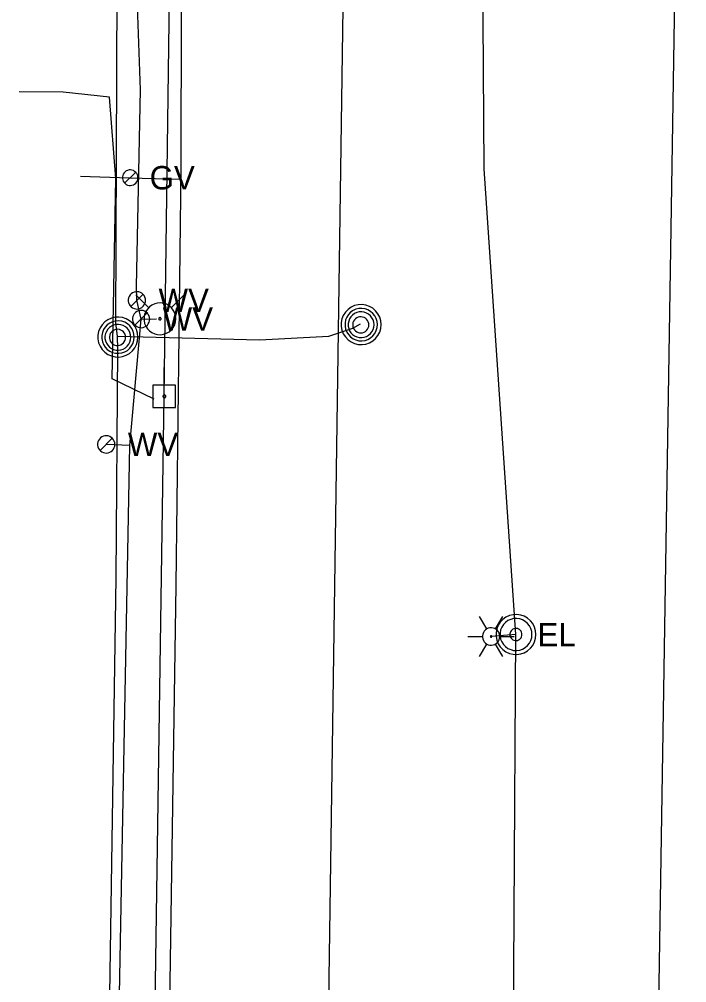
# Model space of a CAD drawing. Extents: x 596028 to 606371, y 330010 to 403088.
# Drawn here: x 601965.7 to 602075.7, y 359850.8 to 360009.5 of the extents above; entities that cross this region are included whole.
import ezdxf

# ---------------------------------------------------------------- set-up
doc = ezdxf.new("R2010")
doc.units = 0
for name, color, linetype in [('E_LTG', 7, 'Continuous'), ('E_LTG_CID', 7, 'Continuous'), ('E_UTL_E', 7, 'Continuous'), ('E_UTL_E_UG', 7, 'Continuous'), ('E_UTL_EPowerPole', 7, 'Continuous'), ('E_UTL_FO_UG', 7, 'Continuous'), ('E_UTL_G', 7, 'Continuous'), ('E_UTL_G_UG', 7, 'Continuous'), ('E_UTL_MH', 7, 'Continuous'), ('E_UTL_Overhead', 7, 'Continuous'), ('E_UTL_SAN_UG', 7, 'Continuous'), ('E_UTL_W', 7, 'Continuous'), ('E_UTL_W_UG', 7, 'Continuous'), ('E_UTL_WHydrant', 7, 'Continuous')]:
    doc.layers.add(name, color=color, linetype=linetype)

msp = doc.modelspace()

# ---------------------------------------------------------------- linework, layer by layer
at = {"layer": 'E_LTG'}
for points in [[(602042.78, 359909.07), (602041.59, 359911.13)], [(602044.21, 359909.07), (602045.4, 359911.13)], [(602044.92, 359907.83), (602044.9, 359908.1), (602044.82, 359908.36), (602044.7, 359908.6), (602044.53, 359908.81), (602044.32, 359908.99), (602044.09, 359909.13), (602043.83, 359909.22), (602043.56, 359909.26), (602043.29, 359909.24), (602043.03, 359909.18), (602042.78, 359909.07), (602042.56, 359908.91), (602042.37, 359908.71), (602042.22, 359908.48), (602042.12, 359908.23), (602042.07, 359907.96), (602042.07, 359907.69), (602042.12, 359907.43), (602042.22, 359907.17), (602042.37, 359906.94), (602042.56, 359906.75), (602042.78, 359906.59), (602043.03, 359906.48), (602043.29, 359906.41), (602043.56, 359906.4), (602043.83, 359906.44), (602044.09, 359906.53), (602044.32, 359906.66), (602044.53, 359906.84), (602044.7, 359907.06), (602044.82, 359907.3), (602044.9, 359907.56), (602044.92, 359907.83)], [(602044.92, 359907.83), (602044.9, 359908.1), (602044.82, 359908.36), (602044.7, 359908.6), (602044.53, 359908.81), (602044.32, 359908.99), (602044.09, 359909.13), (602043.83, 359909.22), (602043.56, 359909.26), (602043.29, 359909.24), (602043.03, 359909.18), (602042.78, 359909.07), (602042.56, 359908.91), (602042.37, 359908.71), (602042.22, 359908.48), (602042.12, 359908.23), (602042.07, 359907.96), (602042.07, 359907.69), (602042.12, 359907.43), (602042.22, 359907.17), (602042.37, 359906.94), (602042.56, 359906.75), (602042.78, 359906.59), (602043.03, 359906.48), (602043.29, 359906.41), (602043.56, 359906.4), (602043.83, 359906.44), (602044.09, 359906.53), (602044.32, 359906.66), (602044.53, 359906.84), (602044.7, 359907.06), (602044.82, 359907.3), (602044.9, 359907.56), (602044.92, 359907.83)], [(602044.92, 359907.83), (602044.9, 359908.1), (602044.82, 359908.36), (602044.7, 359908.6), (602044.53, 359908.81), (602044.32, 359908.99), (602044.09, 359909.13), (602043.83, 359909.22), (602043.56, 359909.26), (602043.29, 359909.24), (602043.03, 359909.18), (602042.78, 359909.07), (602042.56, 359908.91), (602042.37, 359908.71), (602042.22, 359908.48), (602042.12, 359908.23), (602042.07, 359907.96), (602042.07, 359907.69), (602042.12, 359907.43), (602042.22, 359907.17), (602042.37, 359906.94), (602042.56, 359906.75), (602042.78, 359906.59), (602043.03, 359906.48), (602043.29, 359906.41), (602043.56, 359906.4), (602043.83, 359906.44), (602044.09, 359906.53), (602044.32, 359906.66), (602044.53, 359906.84), (602044.7, 359907.06), (602044.82, 359907.3), (602044.9, 359907.56), (602044.92, 359907.83)], [(602039.68, 359907.83), (602042.06, 359907.83)], [(602043.61, 359907.83), (602043.61, 359907.85), (602043.6, 359907.87), (602043.59, 359907.89), (602043.58, 359907.91), (602043.56, 359907.93), (602043.54, 359907.94), (602043.52, 359907.94), (602043.5, 359907.95), (602043.48, 359907.95), (602043.45, 359907.94), (602043.43, 359907.93), (602043.42, 359907.92), (602043.4, 359907.9), (602043.39, 359907.88), (602043.38, 359907.86), (602043.38, 359907.84), (602043.38, 359907.82), (602043.38, 359907.79), (602043.39, 359907.77), (602043.4, 359907.75), (602043.42, 359907.74), (602043.43, 359907.73), (602043.45, 359907.72), (602043.48, 359907.71), (602043.5, 359907.71), (602043.52, 359907.71), (602043.54, 359907.72), (602043.56, 359907.73), (602043.58, 359907.75), (602043.59, 359907.76), (602043.6, 359907.78), (602043.61, 359907.81), (602043.61, 359907.83)], [(602044.92, 359907.83), (602047.3, 359907.83)], [(602041.59, 359904.53), (602042.78, 359906.59)], [(602045.4, 359904.53), (602044.21, 359906.59)]]:
    msp.add_lwpolyline(points, dxfattribs=at)
at = {"layer": 'E_LTG_CID'}
msp.add_lwpolyline([(602043.69, 359086.99), (602042.08, 359198.08), (602043.03, 359218.8), (602043.8, 359252.58), (602046.66, 359354.8), (602046.79, 359386.71), (602046.88, 359405.12), (602038.97, 359566.99), (602038.48, 359570.03), (602037.12, 359648.56), (602041.37, 359697.34), (602046.93, 359747.34), (602047.07, 359768.54), (602046.73, 359770.11), (602047.59, 359908.15), (602042.37, 359984.86), (602041.75, 360075.24)], dxfattribs=at)
at = {"layer": 'E_UTL_E'}
for points in [[(602050.89, 359908.15), (602050.83, 359908.78), (602050.65, 359909.38), (602050.36, 359909.94), (602049.98, 359910.43), (602049.5, 359910.84), (602048.96, 359911.16), (602048.37, 359911.36), (602047.75, 359911.45), (602047.12, 359911.42), (602046.51, 359911.27), (602045.94, 359911.01), (602045.43, 359910.65), (602044.99, 359910.19), (602044.66, 359909.67), (602044.42, 359909.08), (602044.3, 359908.47), (602044.3, 359907.84), (602044.42, 359907.22), (602044.66, 359906.64), (602044.99, 359906.11), (602045.43, 359905.66), (602045.94, 359905.3), (602046.51, 359905.03), (602047.12, 359904.89), (602047.75, 359904.86), (602048.37, 359904.95), (602048.96, 359905.15), (602049.5, 359905.47), (602049.98, 359905.88), (602050.36, 359906.37), (602050.65, 359906.93), (602050.83, 359907.53), (602050.89, 359908.15)], [(602050.89, 359908.15), (602050.83, 359908.78), (602050.65, 359909.38), (602050.36, 359909.94), (602049.98, 359910.43), (602049.5, 359910.84), (602048.96, 359911.16), (602048.37, 359911.36), (602047.75, 359911.45), (602047.12, 359911.42), (602046.51, 359911.27), (602045.94, 359911.01), (602045.43, 359910.65), (602044.99, 359910.19), (602044.66, 359909.67), (602044.42, 359909.08), (602044.3, 359908.47), (602044.3, 359907.84), (602044.42, 359907.22), (602044.66, 359906.64), (602044.99, 359906.11), (602045.43, 359905.66), (602045.94, 359905.3), (602046.51, 359905.03), (602047.12, 359904.89), (602047.75, 359904.86), (602048.37, 359904.95), (602048.96, 359905.15), (602049.5, 359905.47), (602049.98, 359905.88), (602050.36, 359906.37), (602050.65, 359906.93), (602050.83, 359907.53), (602050.89, 359908.15)], [(602050.23, 359908.15), (602050.18, 359908.65), (602050.04, 359909.13), (602049.81, 359909.58), (602049.5, 359909.98), (602049.12, 359910.3), (602048.69, 359910.55), (602048.21, 359910.72), (602047.71, 359910.79), (602047.21, 359910.77), (602046.73, 359910.65), (602046.27, 359910.44), (602045.86, 359910.15), (602045.51, 359909.79), (602045.24, 359909.36), (602045.06, 359908.9), (602044.96, 359908.4), (602044.96, 359907.9), (602045.06, 359907.41), (602045.24, 359906.94), (602045.51, 359906.52), (602045.86, 359906.16), (602046.27, 359905.87), (602046.73, 359905.66), (602047.21, 359905.54), (602047.71, 359905.52), (602048.21, 359905.59), (602048.69, 359905.75), (602049.12, 359906), (602049.5, 359906.33), (602049.81, 359906.73), (602050.04, 359907.17), (602050.18, 359907.65), (602050.23, 359908.15)], [(602050.23, 359908.15), (602050.18, 359908.65), (602050.04, 359909.13), (602049.81, 359909.58), (602049.5, 359909.98), (602049.12, 359910.3), (602048.69, 359910.55), (602048.21, 359910.72), (602047.71, 359910.79), (602047.21, 359910.77), (602046.73, 359910.65), (602046.27, 359910.44), (602045.86, 359910.15), (602045.51, 359909.79), (602045.24, 359909.36), (602045.06, 359908.9), (602044.96, 359908.4), (602044.96, 359907.9), (602045.06, 359907.41), (602045.24, 359906.94), (602045.51, 359906.52), (602045.86, 359906.16), (602046.27, 359905.87), (602046.73, 359905.66), (602047.21, 359905.54), (602047.71, 359905.52), (602048.21, 359905.59), (602048.69, 359905.75), (602049.12, 359906), (602049.5, 359906.33), (602049.81, 359906.73), (602050.04, 359907.17), (602050.18, 359907.65), (602050.23, 359908.15)], [(602048.58, 359908.15), (602048.56, 359908.34), (602048.51, 359908.52), (602048.42, 359908.69), (602048.31, 359908.84), (602048.16, 359908.96), (602048, 359909.05), (602047.82, 359909.12), (602047.64, 359909.14), (602047.45, 359909.13), (602047.26, 359909.09), (602047.09, 359909.01), (602046.94, 359908.9), (602046.81, 359908.77), (602046.71, 359908.61), (602046.64, 359908.43), (602046.6, 359908.25), (602046.6, 359908.06), (602046.64, 359907.87), (602046.71, 359907.7), (602046.81, 359907.54), (602046.94, 359907.41), (602047.09, 359907.3), (602047.26, 359907.22), (602047.45, 359907.17), (602047.64, 359907.16), (602047.82, 359907.19), (602048, 359907.25), (602048.16, 359907.35), (602048.31, 359907.47), (602048.42, 359907.62), (602048.51, 359907.79), (602048.56, 359907.97), (602048.58, 359908.15)], [(602048.58, 359908.15), (602048.56, 359908.34), (602048.51, 359908.52), (602048.42, 359908.69), (602048.31, 359908.84), (602048.16, 359908.96), (602048, 359909.05), (602047.82, 359909.12), (602047.64, 359909.14), (602047.45, 359909.13), (602047.26, 359909.09), (602047.09, 359909.01), (602046.94, 359908.9), (602046.81, 359908.77), (602046.71, 359908.61), (602046.64, 359908.43), (602046.6, 359908.25), (602046.6, 359908.06), (602046.64, 359907.87), (602046.71, 359907.7), (602046.81, 359907.54), (602046.94, 359907.41), (602047.09, 359907.3), (602047.26, 359907.22), (602047.45, 359907.17), (602047.64, 359907.16), (602047.82, 359907.19), (602048, 359907.25), (602048.16, 359907.35), (602048.31, 359907.47), (602048.42, 359907.62), (602048.51, 359907.79), (602048.56, 359907.97), (602048.58, 359908.15)]]:
    msp.add_lwpolyline(points, dxfattribs=at)
at = {"layer": 'E_UTL_E_UG'}
for points in [[(601987.97, 359946.91), (601981.04, 359950.25), (601981.67, 359983.25), (601980.62, 359996.68), (601972.98, 359997.48), (601965.75, 359997.52)], [(602047.59, 359908.15), (602043.49, 359907.83)]]:
    msp.add_lwpolyline(points, dxfattribs=at)
at = {"layer": 'E_UTL_EPowerPole'}
for points in [[(601989.62, 359949.23), (601989.62, 359952.14)], [(601991.47, 359949.23), (601987.78, 359949.23)], [(601987.78, 359949.23), (601987.78, 359945.54)], [(601991.47, 359945.54), (601991.47, 359949.23)], [(601989.89, 359947.38), (601989.89, 359947.43), (601989.88, 359947.47), (601989.85, 359947.51), (601989.83, 359947.55), (601989.79, 359947.58), (601989.75, 359947.6), (601989.71, 359947.62), (601989.67, 359947.62), (601989.62, 359947.62), (601989.58, 359947.61), (601989.53, 359947.59), (601989.5, 359947.57), (601989.47, 359947.53), (601989.44, 359947.49), (601989.43, 359947.45), (601989.42, 359947.41), (601989.42, 359947.36), (601989.43, 359947.32), (601989.44, 359947.28), (601989.47, 359947.24), (601989.5, 359947.2), (601989.53, 359947.18), (601989.58, 359947.16), (601989.62, 359947.15), (601989.67, 359947.15), (601989.71, 359947.15), (601989.75, 359947.17), (601989.79, 359947.19), (601989.83, 359947.22), (601989.85, 359947.26), (601989.88, 359947.3), (601989.89, 359947.34), (601989.89, 359947.38)], [(601987.78, 359945.54), (601991.47, 359945.54)]]:
    msp.add_lwpolyline(points, dxfattribs=at)
at = {"layer": 'E_UTL_FO_UG'}
for points in [[(601976.95, 359682.74), (601976.59, 359687.86), (601978.56, 359710.82), (601979.54, 359772.92), (601981.74, 359917.5), (601981.99, 359955.18), (601981.91, 359957.28), (601981.64, 359959.44), (601982.01, 360042.1), (601983.18, 360156.18), (601986.24, 360288.56), (601986.53, 360325.7), (601985.94, 360329.91)], [(601981.91, 359957.28), (602005.31, 359956.7), (602016.74, 359957.28), (602020.72, 359958.64), (602021.99, 359959.34)]]:
    msp.add_lwpolyline(points, dxfattribs=at)
at = {"layer": 'E_UTL_G'}
for points in [[(601985.3, 359983.4), (601985.28, 359983.64), (601985.21, 359983.87), (601985.1, 359984.09), (601984.95, 359984.28), (601984.76, 359984.44), (601984.55, 359984.56), (601984.32, 359984.64), (601984.08, 359984.68), (601983.84, 359984.67), (601983.6, 359984.61), (601983.38, 359984.51), (601983.18, 359984.37), (601983.01, 359984.19), (601982.88, 359983.98), (601982.79, 359983.76), (601982.74, 359983.52), (601982.74, 359983.27), (601982.79, 359983.03), (601982.88, 359982.81), (601983.01, 359982.6), (601983.18, 359982.43), (601983.38, 359982.28), (601983.6, 359982.18), (601983.84, 359982.13), (601984.08, 359982.11), (601984.32, 359982.15), (601984.55, 359982.23), (601984.76, 359982.35), (601984.95, 359982.51), (601985.1, 359982.7), (601985.21, 359982.92), (601985.28, 359983.15), (601985.3, 359983.4)], [(601983.11, 359982.49), (601984.93, 359984.3)]]:
    msp.add_lwpolyline(points, dxfattribs=at)
at = {"layer": 'E_UTL_G_UG'}
for points in [[(601981.41, 359151.97), (601983.06, 359227.97), (601983.79, 359286.76), (601983.84, 359287.29), (601984.42, 359351.28), (601984.8, 359408.77), (601985.08, 359469.91), (601985.33, 359492.21), (601985.69, 359523.34), (601987.17, 359583.17), (601988.92, 359663.01), (601988.74, 359686.98), (601989.06, 359710.39), (601989.78, 359803.45), (601990.35, 359832.65), (601991.62, 359916.26), (601992.43, 359984.9), (601992.5, 360011.35)], [(601975.82, 359983.63), (601983.83, 359983.39), (601992.44, 359983.13)]]:
    msp.add_lwpolyline(points, dxfattribs=at)
at = {"layer": 'E_UTL_MH'}
for points in [[(602025.38, 359959.21), (602025.32, 359959.83), (602025.14, 359960.43), (602024.85, 359960.99), (602024.47, 359961.48), (602023.99, 359961.9), (602023.45, 359962.21), (602022.86, 359962.41), (602022.23, 359962.5), (602021.61, 359962.47), (602021, 359962.33), (602020.43, 359962.07), (602019.92, 359961.7), (602019.48, 359961.25), (602019.14, 359960.72), (602018.91, 359960.14), (602018.79, 359959.52), (602018.79, 359958.89), (602018.91, 359958.28), (602019.14, 359957.7), (602019.48, 359957.17), (602019.92, 359956.71), (602020.43, 359956.35), (602021, 359956.09), (602021.61, 359955.94), (602022.23, 359955.91), (602022.86, 359956), (602023.45, 359956.21), (602023.99, 359956.52), (602024.47, 359956.93), (602024.85, 359957.42), (602025.14, 359957.98), (602025.32, 359958.58), (602025.38, 359959.21)], [(602024.76, 359959.2), (602024.71, 359959.71), (602024.57, 359960.2), (602024.34, 359960.65), (602024.02, 359961.05), (602023.64, 359961.38), (602023.2, 359961.64), (602022.72, 359961.8), (602022.21, 359961.88), (602021.7, 359961.85), (602021.21, 359961.73), (602020.75, 359961.52), (602020.33, 359961.23), (602019.98, 359960.86), (602019.71, 359960.43), (602019.52, 359959.96), (602019.42, 359959.46), (602019.42, 359958.95), (602019.52, 359958.45), (602019.71, 359957.98), (602019.98, 359957.55), (602020.33, 359957.18), (602020.75, 359956.88), (602021.21, 359956.67), (602021.7, 359956.55), (602022.21, 359956.53), (602022.72, 359956.6), (602023.2, 359956.77), (602023.64, 359957.02), (602024.02, 359957.36), (602024.34, 359957.76), (602024.57, 359958.21), (602024.71, 359958.7), (602024.76, 359959.2)], [(601985.3, 359957.15), (601985.24, 359957.77), (601985.06, 359958.38), (601984.78, 359958.93), (601984.39, 359959.43), (601983.91, 359959.84), (601983.37, 359960.15), (601982.78, 359960.36), (601982.16, 359960.45), (601981.53, 359960.42), (601980.92, 359960.27), (601980.35, 359960.01), (601979.84, 359959.64), (601979.41, 359959.19), (601979.07, 359958.66), (601978.83, 359958.08), (601978.71, 359957.46), (601978.71, 359956.84), (601978.83, 359956.22), (601979.07, 359955.64), (601979.41, 359955.11), (601979.84, 359954.66), (601980.35, 359954.29), (601980.92, 359954.03), (601981.53, 359953.88), (601982.16, 359953.85), (601982.78, 359953.94), (601983.37, 359954.15), (601983.91, 359954.46), (601984.39, 359954.87), (601984.78, 359955.37), (601985.06, 359955.92), (601985.24, 359956.52), (601985.3, 359957.15)], [(601984.68, 359957.14), (601984.64, 359957.65), (601984.49, 359958.14), (601984.26, 359958.59), (601983.94, 359958.99), (601983.56, 359959.33), (601983.12, 359959.58), (601982.64, 359959.75), (601982.13, 359959.82), (601981.63, 359959.79), (601981.13, 359959.67), (601980.67, 359959.46), (601980.25, 359959.17), (601979.9, 359958.8), (601979.63, 359958.37), (601979.44, 359957.9), (601979.34, 359957.4), (601979.34, 359956.89), (601979.44, 359956.39), (601979.63, 359955.92), (601979.9, 359955.49), (601980.25, 359955.12), (601980.67, 359954.83), (601981.13, 359954.62), (601981.63, 359954.5), (601982.13, 359954.47), (601982.64, 359954.54), (601983.12, 359954.71), (601983.56, 359954.96), (601983.94, 359955.3), (601984.26, 359955.7), (601984.49, 359956.15), (601984.64, 359956.64), (601984.68, 359957.14)], [(602024.2, 359959.17), (602024.16, 359959.58), (602024.05, 359959.97), (602023.86, 359960.33), (602023.61, 359960.64), (602023.31, 359960.91), (602022.95, 359961.11), (602022.57, 359961.24), (602022.17, 359961.3), (602021.77, 359961.28), (602021.37, 359961.19), (602021.01, 359961.02), (602020.68, 359960.78), (602020.4, 359960.49), (602020.18, 359960.15), (602020.03, 359959.77), (602019.95, 359959.38), (602019.95, 359958.97), (602020.03, 359958.57), (602020.18, 359958.2), (602020.4, 359957.86), (602020.68, 359957.57), (602021.01, 359957.33), (602021.37, 359957.16), (602021.77, 359957.07), (602022.17, 359957.05), (602022.57, 359957.11), (602022.95, 359957.24), (602023.31, 359957.44), (602023.61, 359957.71), (602023.86, 359958.02), (602024.05, 359958.38), (602024.16, 359958.77), (602024.2, 359959.17)], [(602023.34, 359959.16), (602023.32, 359959.41), (602023.25, 359959.65), (602023.13, 359959.88), (602022.98, 359960.08), (602022.78, 359960.24), (602022.57, 359960.37), (602022.33, 359960.45), (602022.08, 359960.49), (602021.82, 359960.48), (602021.58, 359960.42), (602021.35, 359960.31), (602021.14, 359960.17), (602020.96, 359959.98), (602020.83, 359959.77), (602020.73, 359959.53), (602020.69, 359959.29), (602020.69, 359959.03), (602020.73, 359958.78), (602020.83, 359958.55), (602020.96, 359958.34), (602021.14, 359958.15), (602021.35, 359958.01), (602021.58, 359957.9), (602021.82, 359957.84), (602022.08, 359957.83), (602022.33, 359957.86), (602022.57, 359957.95), (602022.78, 359958.07), (602022.98, 359958.24), (602023.13, 359958.44), (602023.25, 359958.66), (602023.32, 359958.91), (602023.34, 359959.16)], [(601984.12, 359957.12), (601984.08, 359957.52), (601983.97, 359957.91), (601983.78, 359958.27), (601983.53, 359958.59), (601983.23, 359958.85), (601982.88, 359959.05), (601982.49, 359959.19), (601982.09, 359959.24), (601981.69, 359959.22), (601981.3, 359959.13), (601980.93, 359958.96), (601980.6, 359958.73), (601980.32, 359958.43), (601980.1, 359958.09), (601979.95, 359957.72), (601979.87, 359957.32), (601979.87, 359956.91), (601979.95, 359956.52), (601980.1, 359956.14), (601980.32, 359955.8), (601980.6, 359955.51), (601980.93, 359955.27), (601981.3, 359955.1), (601981.69, 359955.01), (601982.09, 359954.99), (601982.49, 359955.05), (601982.88, 359955.18), (601983.23, 359955.38), (601983.53, 359955.65), (601983.78, 359955.97), (601983.97, 359956.32), (601984.08, 359956.71), (601984.12, 359957.12)], [(601983.27, 359957.1), (601983.24, 359957.35), (601983.17, 359957.6), (601983.05, 359957.82), (601982.9, 359958.02), (601982.71, 359958.19), (601982.49, 359958.31), (601982.25, 359958.4), (601982, 359958.43), (601981.74, 359958.42), (601981.5, 359958.36), (601981.27, 359958.25), (601981.06, 359958.11), (601980.89, 359957.92), (601980.75, 359957.71), (601980.66, 359957.48), (601980.61, 359957.23), (601980.61, 359956.97), (601980.66, 359956.73), (601980.75, 359956.49), (601980.89, 359956.28), (601981.06, 359956.09), (601981.27, 359955.95), (601981.5, 359955.84), (601981.74, 359955.78), (601982, 359955.77), (601982.25, 359955.81), (601982.49, 359955.89), (601982.71, 359956.02), (601982.9, 359956.18), (601983.05, 359956.38), (601983.17, 359956.61), (601983.24, 359956.85), (601983.27, 359957.1)]]:
    msp.add_lwpolyline(points, dxfattribs=at)
at = {"layer": 'E_UTL_Overhead'}
msp.add_lwpolyline([(601966.98, 358349.71), (601973.66, 358787.78), (601976.75, 358958.92), (601977.97, 359111.94), (601981.19, 359312.23), (601983.51, 359526.6), (601985.8, 359662.25), (601987.84, 359828.62), (601989.65, 359947.39), (601991.34, 360075.03), (601992.79, 360204.36), (601996.6, 360395.42), (601996.88, 360486.88), (601998.68, 360539.79), (601998.36, 360632.61), (601999.96, 360761.05), (602001.64, 360876.73), (602001.68, 360897.47), (602002.94, 360981.08), (602003.73, 361045.7), (602006.07, 361225.37), (602007.31, 361412.08)], dxfattribs=at)
at = {"layer": 'E_UTL_SAN_UG'}
msp.add_line((602071.01, 359839.88), (602075.73, 360138.01), dxfattribs=at)
msp.add_lwpolyline([(602016.69, 359843.9), (602021.6, 360182.74)], dxfattribs=at)
at = {"layer": 'E_UTL_W'}
for points in [[(601986.56, 359963.2), (601986.53, 359963.47), (601986.45, 359963.73), (601986.33, 359963.97), (601986.16, 359964.18), (601985.96, 359964.36), (601985.72, 359964.5), (601985.47, 359964.58), (601985.2, 359964.62), (601984.93, 359964.61), (601984.66, 359964.55), (601984.42, 359964.43), (601984.2, 359964.28), (601984.01, 359964.08), (601983.86, 359963.85), (601983.76, 359963.6), (601983.71, 359963.33), (601983.71, 359963.06), (601983.76, 359962.8), (601983.86, 359962.55), (601984.01, 359962.32), (601984.2, 359962.12), (601984.42, 359961.96), (601984.66, 359961.85), (601984.93, 359961.79), (601985.2, 359961.77), (601985.47, 359961.81), (601985.72, 359961.9), (601985.96, 359962.04), (601986.16, 359962.22), (601986.33, 359962.43), (601986.45, 359962.67), (601986.53, 359962.93), (601986.56, 359963.2)], [(601984.12, 359962.19), (601986.14, 359964.21)], [(601987.24, 359960.11), (601987.22, 359960.38), (601987.14, 359960.64), (601987.01, 359960.88), (601986.85, 359961.1), (601986.64, 359961.27), (601986.41, 359961.41), (601986.15, 359961.5), (601985.88, 359961.54), (601985.61, 359961.52), (601985.35, 359961.46), (601985.1, 359961.35), (601984.88, 359961.19), (601984.69, 359960.99), (601984.55, 359960.77), (601984.45, 359960.51), (601984.4, 359960.25), (601984.4, 359959.98), (601984.45, 359959.71), (601984.55, 359959.46), (601984.69, 359959.23), (601984.88, 359959.03), (601985.1, 359958.88), (601985.35, 359958.76), (601985.61, 359958.7), (601985.88, 359958.69), (601986.15, 359958.73), (601986.41, 359958.82), (601986.64, 359958.95), (601986.85, 359959.13), (601987.01, 359959.34), (601987.14, 359959.58), (601987.22, 359959.84), (601987.24, 359960.11)], [(601984.81, 359959.1), (601986.82, 359961.12)], [(601981.5, 359939.47), (601981.48, 359939.74), (601981.4, 359940), (601981.27, 359940.24), (601981.11, 359940.46), (601980.9, 359940.63), (601980.67, 359940.77), (601980.41, 359940.86), (601980.14, 359940.9), (601979.87, 359940.88), (601979.61, 359940.82), (601979.36, 359940.71), (601979.14, 359940.55), (601978.95, 359940.35), (601978.81, 359940.13), (601978.71, 359939.87), (601978.66, 359939.61), (601978.66, 359939.34), (601978.71, 359939.07), (601978.81, 359938.82), (601978.95, 359938.59), (601979.14, 359938.4), (601979.36, 359938.24), (601979.61, 359938.13), (601979.87, 359938.06), (601980.14, 359938.05), (601980.41, 359938.09), (601980.67, 359938.18), (601980.9, 359938.31), (601981.11, 359938.49), (601981.27, 359938.7), (601981.4, 359938.94), (601981.48, 359939.2), (601981.5, 359939.47)], [(601979.07, 359938.46), (601981.08, 359940.48)]]:
    msp.add_lwpolyline(points, dxfattribs=at)
at = {"layer": 'E_UTL_W_UG'}
for points in [[(601973.28, 359168.07), (601974.93, 359233.92), (601975.83, 359340.64), (601976.66, 359395.32), (601977.04, 359455.79), (601977.65, 359495.85), (601977.61, 359516.2), (601978.05, 359572.79), (601979.2, 359630.24), (601981.41, 359672.03), (601980.94, 359711.2), (601981.6, 359773.44), (601981.95, 359831.36), (601983.96, 359939.3), (601985.82, 359960.11), (601985.13, 359963.2), (601985.07, 359965.47), (601985.74, 359997.89), (601982.7, 360082.49)], [(601985.82, 359960.11), (601988.35, 359960.17)], [(601983.96, 359939.3), (601980.08, 359939.47)]]:
    msp.add_lwpolyline(points, dxfattribs=at)
at = {"layer": 'E_UTL_WHydrant'}
for points in [[(601987.09, 359961.99), (601984.95, 359964.13)], [(601990.76, 359961.99), (601992.9, 359964.13)], [(601991.55, 359960.15), (601991.5, 359960.65), (601991.36, 359961.13), (601991.13, 359961.57), (601990.82, 359961.96), (601990.44, 359962.29), (601990.01, 359962.54), (601989.54, 359962.7), (601989.05, 359962.77), (601988.55, 359962.75), (601988.07, 359962.63), (601987.61, 359962.42), (601987.21, 359962.14), (601986.86, 359961.77), (601986.59, 359961.36), (601986.41, 359960.89), (601986.31, 359960.4), (601986.31, 359959.9), (601986.41, 359959.41), (601986.59, 359958.95), (601986.86, 359958.53), (601987.21, 359958.17), (601987.61, 359957.88), (601988.07, 359957.67), (601988.55, 359957.56), (601989.05, 359957.53), (601989.54, 359957.6), (601990.01, 359957.77), (601990.44, 359958.02), (601990.82, 359958.34), (601991.13, 359958.74), (601991.36, 359959.18), (601991.5, 359959.66), (601991.55, 359960.15)], [(601989.12, 359960.15), (601989.12, 359960.19), (601989.11, 359960.23), (601989.09, 359960.26), (601989.07, 359960.29), (601989.04, 359960.32), (601989.01, 359960.34), (601988.97, 359960.35), (601988.93, 359960.35), (601988.89, 359960.35), (601988.86, 359960.34), (601988.82, 359960.33), (601988.79, 359960.3), (601988.77, 359960.28), (601988.74, 359960.25), (601988.73, 359960.21), (601988.72, 359960.17), (601988.72, 359960.13), (601988.73, 359960.1), (601988.74, 359960.06), (601988.77, 359960.03), (601988.79, 359960), (601988.82, 359959.98), (601988.86, 359959.96), (601988.89, 359959.95), (601988.93, 359959.95), (601988.97, 359959.96), (601989.01, 359959.97), (601989.04, 359959.99), (601989.07, 359960.01), (601989.09, 359960.04), (601989.11, 359960.08), (601989.12, 359960.12), (601989.12, 359960.15)]]:
    msp.add_lwpolyline(points, dxfattribs=at)

# ---------------------------------------------------------------- texts
at = {"layer": 'E_UTL_E'}
msp.add_text('EL', height=3.849, dxfattribs=at).set_placement((602051.15, 359906.21))
msp.add_text('EL', height=3.849, dxfattribs=at).set_placement((602051.15, 359906.21))
at = {"layer": 'E_UTL_G'}
msp.add_text('GV', height=3.85, dxfattribs=at).set_placement((601987.23, 359981.47))
at = {"layer": 'E_UTL_W'}
for p in [(601988.7, 359961.27), (601989.38, 359958.19), (601983.64, 359937.55)]:
    msp.add_text('WV', height=3.85, dxfattribs=at).set_placement(p)

doc.saveas('drawing.dxf')
